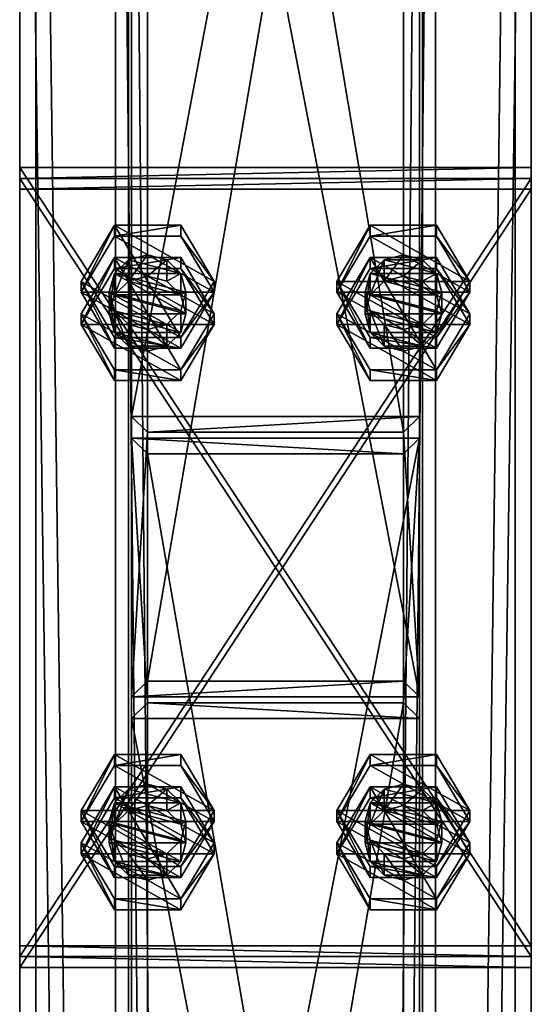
# Model space of a CAD drawing. Header units: millimetres. Extents: x -333 to 67333, y -930 to 39730.
# Tile 614 of 1056: x 5420 to 5580, y 18720 to 19028. Entities that reach past the tile are written whole.
import ezdxf

# ---------------------------------------------------------------- set-up
doc = ezdxf.new("R2010")
doc.units = ezdxf.units.MM
for name, color, linetype in [('4', 7, 'Continuous'), ('5', 7, 'Continuous'), ('6', 7, 'Continuous'), ('95', 7, 'Continuous'), ('99', 7, 'Continuous')]:
    doc.layers.add(name, color=color, linetype=linetype)

msp = doc.modelspace()

# ---------------------------------------------------------------- meshes
at = {"layer": '4', "color": 171}
mesh = msp.add_polyface(dxfattribs=at)
corners = [(5545, 19380.12, 7183.52), (5455, 19380.12, 7183.52), (5455, 18903.55, 5118.7), (5545, 18903.55, 5118.7), (5545, 19282.99, 7162.88), (5545, 18815.86, 5138.94), (5455, 19282.99, 7162.88), (5455, 18815.86, 5138.94), (5460, 18898.68, 5119.82), (5540, 18898.68, 5119.82), (5540, 18820.73, 5137.81), (5460, 18820.73, 5137.81), (5460, 19374.72, 7182.37), (5540, 19374.72, 7182.37), (5460, 19288.38, 7164.02), (5540, 19288.38, 7164.02)]
mesh.append_faces([[corners[k] for k in face] for face in [(0, 2, 3, 3), (4, 3, 5, 5), (6, 5, 7, 7), (1, 7, 2, 2), (12, 9, 8, 8), (14, 8, 11, 11), (15, 11, 10, 10), (13, 10, 9, 9)]], dxfattribs={"vtx0": -1, "color": 171})
mesh.append_faces([[corners[k] for k in face] for face in [(2, 8, 3, 3), (8, 7, 11, 11), (11, 7, 10, 10), (3, 9, 5, 5), (9, 3, 8, 8), (5, 10, 7, 7), (1, 12, 6, 6), (12, 0, 13, 13), (13, 0, 15, 15), (6, 14, 4, 4), (14, 6, 12, 12), (4, 15, 0, 0)]], dxfattribs={"vtx0": -1, "vtx1": -1, "color": 171})
mesh.append_faces([[corners[k] for k in face] for face in [(8, 2, 7, 7), (5, 9, 10, 10), (12, 1, 0, 0), (4, 14, 15, 15)]], dxfattribs={"vtx0": -1, "vtx2": -1, "vtx3": -1, "color": 171})
mesh.append_faces([[corners[k] for k in face] for face in [(0, 1, 2, 2), (4, 0, 3, 3), (6, 4, 5, 5), (1, 6, 7, 7), (12, 13, 9, 9), (14, 12, 8, 8), (15, 14, 11, 11), (13, 15, 10, 10)]], dxfattribs={"vtx2": -1, "vtx3": -1, "color": 171})
mesh = msp.add_polyface(dxfattribs=at)
corners = [(5460, 18891.94, 5090.59), (5540, 18891.94, 5090.59), (5540, 18427.89, 3080), (5460, 18427.89, 3080), (5540, 18813.99, 5108.58), (5540, 18345.79, 3080), (5460, 18813.99, 5108.58), (5460, 18345.79, 3080), (5455, 18896.81, 5089.46), (5455, 18809.11, 5109.7), (5455, 18340.66, 3080), (5455, 18433.02, 3080), (5545, 18809.11, 5109.7), (5545, 18340.66, 3080), (5545, 18896.81, 5089.46), (5545, 18433.02, 3080)]
mesh.append_faces([[corners[k] for k in face] for face in [(0, 2, 3, 3), (1, 5, 2, 2), (4, 7, 5, 5), (6, 3, 7, 7), (8, 10, 11, 11), (9, 13, 10, 10), (12, 15, 13, 13), (14, 11, 15, 15)]], dxfattribs={"vtx0": -1, "color": 171})
mesh.append_faces([[corners[k] for k in face] for face in [(9, 6, 12, 12), (6, 8, 0, 0), (0, 8, 1, 1), (12, 4, 14, 14), (4, 12, 6, 6), (14, 1, 8, 8), (11, 3, 15, 15), (3, 10, 7, 7), (7, 10, 5, 5), (15, 2, 13, 13), (2, 15, 3, 3), (13, 5, 10, 10)]], dxfattribs={"vtx0": -1, "vtx1": -1, "color": 171})
mesh.append_faces([[corners[k] for k in face] for face in [(6, 9, 8, 8), (14, 4, 1, 1), (3, 11, 10, 10), (13, 2, 5, 5)]], dxfattribs={"vtx0": -1, "vtx2": -1, "vtx3": -1, "color": 171})
mesh.append_faces([[corners[k] for k in face] for face in [(0, 1, 2, 2), (1, 4, 5, 5), (4, 6, 7, 7), (6, 0, 3, 3), (8, 9, 10, 10), (9, 12, 13, 13), (12, 14, 15, 15), (14, 8, 11, 11)]], dxfattribs={"vtx2": -1, "vtx3": -1, "color": 171})
at = {"layer": '5', "color": 131}
mesh = msp.add_polyface(dxfattribs=at)
corners = [(5546, 9415, 2984), (5454, 9415, 2984), (5454, 19384.97, 2984), (5546, 19384.97, 2984), (5454, 9415, 3076), (5454, 19384.97, 3076), (5546, 9415, 3076), (5546, 19384.97, 3076), (5550, 9415, 2980), (5550, 9415, 3080), (5550, 19384.97, 3080), (5550, 19384.97, 2980), (5450, 9415, 3080), (5450, 19384.97, 3080), (5450, 9415, 2980), (5450, 19384.97, 2980)]
mesh.append_faces([[corners[k] for k in face] for face in [(0, 2, 3, 3), (1, 5, 2, 2), (4, 7, 5, 5), (6, 3, 7, 7), (8, 10, 11, 11), (9, 13, 10, 10), (12, 15, 13, 13), (14, 11, 15, 15)]], dxfattribs={"vtx0": -1, "color": 131})
mesh.append_faces([[corners[k] for k in face] for face in [(9, 6, 12, 12), (6, 8, 0, 0), (0, 8, 1, 1), (12, 4, 14, 14), (4, 12, 6, 6), (14, 1, 8, 8), (11, 3, 15, 15), (3, 10, 7, 7), (7, 10, 5, 5), (15, 2, 13, 13), (2, 15, 3, 3), (13, 5, 10, 10)]], dxfattribs={"vtx0": -1, "vtx1": -1, "color": 131})
mesh.append_faces([[corners[k] for k in face] for face in [(6, 9, 8, 8), (14, 4, 1, 1), (3, 11, 10, 10), (13, 2, 5, 5)]], dxfattribs={"vtx0": -1, "vtx2": -1, "vtx3": -1, "color": 131})
mesh.append_faces([[corners[k] for k in face] for face in [(0, 1, 2, 2), (1, 4, 5, 5), (4, 6, 7, 7), (6, 0, 3, 3), (8, 9, 10, 10), (9, 12, 13, 13), (12, 14, 15, 15), (14, 8, 11, 11)]], dxfattribs={"vtx2": -1, "vtx3": -1, "color": 131})
at = {"layer": '6', "color": 2}
mesh = msp.add_polyface(dxfattribs=at)
corners = [(5580, 19380.14, 7183.53), (5420, 19380.14, 7183.53), (5420, 7954.94, 4755.1), (5580, 7954.94, 4755.1), (5580, 19380.14, 7347.1), (5580, 7921.68, 4911.61), (5420, 19380.14, 7347.1), (5420, 7921.68, 4911.61), (5425, 7953.9, 4759.99), (5575, 7953.9, 4759.99), (5575, 7922.72, 4906.72), (5425, 7922.72, 4906.72), (5575, 19380.14, 7188.64), (5575, 19380.14, 7341.99), (5425, 19380.14, 7188.64), (5425, 19380.14, 7341.99)]
mesh.append_faces([[corners[k] for k in face] for face in [(0, 2, 3, 3), (4, 3, 5, 5), (6, 5, 7, 7), (1, 7, 2, 2), (12, 10, 9, 9), (14, 9, 8, 8), (15, 8, 11, 11), (13, 11, 10, 10)]], dxfattribs={"vtx0": -1, "color": 2})
mesh.append_faces([[corners[k] for k in face] for face in [(2, 8, 3, 3), (8, 7, 11, 11), (11, 7, 10, 10), (3, 9, 5, 5), (9, 3, 8, 8), (5, 10, 7, 7), (0, 12, 1, 1), (12, 4, 13, 13), (13, 4, 15, 15), (1, 14, 6, 6), (14, 1, 12, 12), (6, 15, 4, 4)]], dxfattribs={"vtx0": -1, "vtx1": -1, "color": 2})
mesh.append_faces([[corners[k] for k in face] for face in [(8, 2, 7, 7), (5, 9, 10, 10), (12, 0, 4, 4), (6, 14, 15, 15)]], dxfattribs={"vtx0": -1, "vtx2": -1, "vtx3": -1, "color": 2})
mesh.append_faces([[corners[k] for k in face] for face in [(0, 1, 2, 2), (4, 0, 3, 3), (6, 4, 5, 5), (1, 6, 7, 7), (12, 13, 10, 10), (14, 12, 9, 9), (15, 14, 8, 8), (13, 15, 11, 11)]], dxfattribs={"vtx2": -1, "vtx3": -1, "color": 2})
at = {"layer": '95', "color": 7}
mesh = msp.add_polyface(dxfattribs=at)
corners = [(5448, 18935.78, 5080.47), (5449.61, 18941.63, 5079.12), (5449.61, 18948.38, 5108.35), (5448, 18942.53, 5109.7), (5454, 18945.91, 5078.13), (5454, 18952.66, 5107.36), (5460, 18947.48, 5077.77), (5460, 18954.22, 5107), (5466, 18945.91, 5078.13), (5466, 18952.66, 5107.36), (5470.39, 18941.63, 5079.12), (5470.39, 18948.38, 5108.35), (5472, 18935.78, 5080.47), (5472, 18942.53, 5109.7), (5470.39, 18936.68, 5111.05), (5439.22, 18942.53, 5109.7), (5449.61, 18960.07, 5105.65), (5449.61, 18963.44, 5120.27), (5439.22, 18945.9, 5124.32), (5470.39, 18960.07, 5105.65), (5470.39, 18963.44, 5120.27), (5480.78, 18942.53, 5109.7), (5480.78, 18945.9, 5124.32), (5470.39, 18928.36, 5128.36), (5449.61, 18924.99, 5113.75), (5439.22, 18932.41, 5065.85), (5449.61, 18949.95, 5061.8), (5449.61, 18953.32, 5076.42), (5470.39, 18949.95, 5061.8), (5470.39, 18953.32, 5076.42), (5480.78, 18935.78, 5080.47), (5480.78, 18932.41, 5065.85), (5470.39, 18918.24, 5084.52), (5439.22, 18935.78, 5080.47)]
mesh.append_faces([[corners[k] for k in face] for face in [(0, 2, 3, 3), (1, 5, 2, 2), (4, 7, 5, 5), (6, 9, 7, 7), (8, 11, 9, 9), (10, 13, 11, 11), (12, 14, 13, 13), (6, 10, 8, 8), (11, 7, 9, 9), (15, 17, 18, 18), (16, 20, 17, 17), (19, 22, 20, 20), (21, 23, 22, 22), (16, 21, 19, 19), (22, 17, 20, 20), (26, 29, 27, 27), (28, 30, 29, 29), (26, 31, 28, 28), (30, 27, 29, 29)]], dxfattribs={"vtx0": -1, "color": 7})
mesh.append_faces([[corners[k] for k in face] for face in [(14, 2, 13, 13), (13, 2, 11, 11), (23, 17, 22, 22)]], dxfattribs={"vtx0": -1, "vtx1": -1, "color": 7})
mesh.append_faces([[corners[k] for k in face] for face in [(10, 6, 4, 4), (10, 4, 1, 1), (14, 3, 2, 2), (11, 2, 5, 5), (11, 5, 7, 7), (21, 16, 15, 15), (23, 18, 17, 17), (32, 33, 27, 27)]], dxfattribs={"vtx0": -1, "vtx2": -1, "vtx3": -1, "color": 7})
mesh.append_faces([[corners[k] for k in face] for face in [(0, 1, 2, 2), (1, 4, 5, 5), (4, 6, 7, 7), (6, 8, 9, 9), (8, 10, 11, 11), (10, 12, 13, 13), (15, 16, 17, 17), (16, 19, 20, 20), (19, 21, 22, 22), (24, 15, 18, 18), (25, 26, 27, 27), (26, 28, 29, 29)]], dxfattribs={"vtx2": -1, "vtx3": -1, "color": 7})
mesh = msp.add_polyface(dxfattribs=at)
corners = [(5528, 18935.78, 5080.47), (5529.61, 18941.63, 5079.12), (5529.61, 18948.38, 5108.35), (5528, 18942.53, 5109.7), (5534, 18945.91, 5078.13), (5534, 18952.66, 5107.36), (5540, 18947.48, 5077.77), (5540, 18954.22, 5107), (5546, 18945.91, 5078.13), (5546, 18952.66, 5107.36), (5550.39, 18941.63, 5079.12), (5550.39, 18948.38, 5108.35), (5552, 18935.78, 5080.47), (5552, 18942.53, 5109.7), (5550.39, 18936.68, 5111.05), (5519.22, 18942.53, 5109.7), (5529.61, 18960.07, 5105.65), (5529.61, 18963.44, 5120.27), (5519.22, 18945.9, 5124.32), (5550.39, 18960.07, 5105.65), (5550.39, 18963.44, 5120.27), (5560.78, 18942.53, 5109.7), (5560.78, 18945.9, 5124.32), (5550.39, 18928.36, 5128.36), (5529.61, 18924.99, 5113.75), (5519.22, 18932.41, 5065.85), (5529.61, 18949.95, 5061.8), (5529.61, 18953.32, 5076.42), (5550.39, 18949.95, 5061.8), (5550.39, 18953.32, 5076.42), (5560.78, 18935.78, 5080.47), (5560.78, 18932.41, 5065.85), (5550.39, 18918.24, 5084.52), (5519.22, 18935.78, 5080.47)]
mesh.append_faces([[corners[k] for k in face] for face in [(0, 2, 3, 3), (1, 5, 2, 2), (4, 7, 5, 5), (6, 9, 7, 7), (8, 11, 9, 9), (10, 13, 11, 11), (12, 14, 13, 13), (4, 8, 6, 6), (9, 5, 7, 7), (15, 17, 18, 18), (16, 20, 17, 17), (19, 22, 20, 20), (21, 23, 22, 22), (16, 21, 19, 19), (22, 17, 20, 20), (26, 29, 27, 27), (28, 30, 29, 29), (26, 31, 28, 28), (30, 27, 29, 29)]], dxfattribs={"vtx0": -1, "color": 7})
mesh.append_faces([[corners[k] for k in face] for face in [(8, 4, 10, 10), (14, 3, 13, 13), (13, 2, 11, 11), (11, 5, 9, 9), (23, 18, 22, 22)]], dxfattribs={"vtx0": -1, "vtx1": -1, "color": 7})
mesh.append_faces([[corners[k] for k in face] for face in [(10, 4, 1, 1), (13, 3, 2, 2), (11, 2, 5, 5), (21, 16, 15, 15), (22, 18, 17, 17), (32, 33, 27, 27)]], dxfattribs={"vtx0": -1, "vtx2": -1, "vtx3": -1, "color": 7})
mesh.append_faces([[corners[k] for k in face] for face in [(0, 1, 2, 2), (1, 4, 5, 5), (4, 6, 7, 7), (6, 8, 9, 9), (8, 10, 11, 11), (10, 12, 13, 13), (15, 16, 17, 17), (16, 19, 20, 20), (19, 21, 22, 22), (24, 15, 18, 18), (25, 26, 27, 27), (26, 28, 29, 29)]], dxfattribs={"vtx2": -1, "vtx3": -1, "color": 7})
mesh = msp.add_polyface(dxfattribs=at)
corners = [(5472, 18935.78, 5080.47), (5470.39, 18929.94, 5081.82), (5470.39, 18936.68, 5111.05), (5466, 18925.66, 5082.81), (5466, 18932.4, 5112.04), (5460, 18924.09, 5083.17), (5460, 18930.84, 5112.4), (5454, 18925.66, 5082.81), (5454, 18932.4, 5112.04), (5449.61, 18929.94, 5081.82), (5449.61, 18936.68, 5111.05), (5448, 18935.78, 5080.47), (5448, 18942.53, 5109.7), (5470.39, 18941.63, 5079.12), (5449.61, 18941.63, 5079.12), (5480.78, 18942.53, 5109.7), (5470.39, 18924.99, 5113.75), (5470.39, 18928.36, 5128.36), (5449.61, 18924.99, 5113.75), (5449.61, 18928.36, 5128.36), (5439.22, 18945.9, 5124.32), (5439.22, 18942.53, 5109.7), (5439.22, 18932.41, 5065.85), (5449.61, 18953.32, 5076.42), (5439.22, 18935.78, 5080.47), (5470.39, 18949.95, 5061.8), (5480.78, 18932.41, 5065.85), (5480.78, 18935.78, 5080.47), (5470.39, 18914.87, 5069.9), (5470.39, 18918.24, 5084.52), (5449.61, 18914.87, 5069.9), (5449.61, 18918.24, 5084.52), (5449.61, 18949.95, 5061.8)]
mesh.append_faces([[corners[k] for k in face] for face in [(1, 4, 2, 2), (3, 6, 4, 4), (5, 8, 6, 6), (7, 10, 8, 8), (9, 12, 10, 10), (3, 7, 5, 5), (10, 6, 8, 8), (16, 19, 17, 17), (18, 20, 19, 19), (16, 21, 18, 18), (20, 17, 19, 19), (22, 23, 24, 24), (26, 29, 27, 27), (28, 31, 29, 29), (30, 24, 31, 31), (28, 22, 30, 30), (24, 29, 31, 31)]], dxfattribs={"vtx0": -1, "color": 7})
mesh.append_faces([[corners[k] for k in face] for face in [(13, 14, 0, 0), (0, 11, 1, 1), (1, 9, 3, 3), (6, 10, 4, 4), (4, 12, 2, 2), (15, 21, 16, 16), (26, 22, 28, 28), (29, 23, 27, 27)]], dxfattribs={"vtx0": -1, "vtx1": -1, "color": 7})
mesh.append_faces([[corners[k] for k in face] for face in [(0, 14, 11, 11), (1, 11, 9, 9), (3, 9, 7, 7), (4, 10, 12, 12), (26, 32, 22, 22)]], dxfattribs={"vtx0": -1, "vtx2": -1, "vtx3": -1, "color": 7})
mesh.append_faces([[corners[k] for k in face] for face in [(0, 1, 2, 2), (1, 3, 4, 4), (3, 5, 6, 6), (5, 7, 8, 8), (7, 9, 10, 10), (9, 11, 12, 12), (15, 16, 17, 17), (16, 18, 19, 19), (25, 26, 27, 27), (26, 28, 29, 29), (28, 30, 31, 31), (30, 22, 24, 24)]], dxfattribs={"vtx2": -1, "vtx3": -1, "color": 7})
mesh = msp.add_polyface(dxfattribs=at)
corners = [(5552, 18935.78, 5080.47), (5550.39, 18929.94, 5081.82), (5550.39, 18936.68, 5111.05), (5546, 18925.66, 5082.81), (5546, 18932.4, 5112.04), (5540, 18924.09, 5083.17), (5540, 18930.84, 5112.4), (5534, 18925.66, 5082.81), (5534, 18932.4, 5112.04), (5529.61, 18929.94, 5081.82), (5529.61, 18936.68, 5111.05), (5528, 18935.78, 5080.47), (5528, 18942.53, 5109.7), (5550.39, 18941.63, 5079.12), (5529.61, 18941.63, 5079.12), (5560.78, 18942.53, 5109.7), (5550.39, 18924.99, 5113.75), (5550.39, 18928.36, 5128.36), (5529.61, 18924.99, 5113.75), (5529.61, 18928.36, 5128.36), (5519.22, 18945.9, 5124.32), (5519.22, 18942.53, 5109.7), (5519.22, 18932.41, 5065.85), (5529.61, 18953.32, 5076.42), (5519.22, 18935.78, 5080.47), (5550.39, 18949.95, 5061.8), (5560.78, 18932.41, 5065.85), (5560.78, 18935.78, 5080.47), (5550.39, 18914.87, 5069.9), (5550.39, 18918.24, 5084.52), (5529.61, 18914.87, 5069.9), (5529.61, 18918.24, 5084.52), (5529.61, 18949.95, 5061.8)]
mesh.append_faces([[corners[k] for k in face] for face in [(1, 4, 2, 2), (3, 6, 4, 4), (5, 8, 6, 6), (7, 10, 8, 8), (9, 12, 10, 10), (3, 7, 5, 5), (10, 6, 8, 8), (16, 19, 17, 17), (18, 20, 19, 19), (16, 21, 18, 18), (20, 17, 19, 19), (22, 23, 24, 24), (26, 29, 27, 27), (28, 31, 29, 29), (30, 24, 31, 31), (28, 22, 30, 30), (24, 29, 31, 31)]], dxfattribs={"vtx0": -1, "color": 7})
mesh.append_faces([[corners[k] for k in face] for face in [(13, 14, 0, 0), (0, 11, 1, 1), (1, 9, 3, 3), (6, 10, 4, 4), (4, 12, 2, 2), (15, 21, 16, 16), (26, 22, 28, 28), (29, 23, 27, 27)]], dxfattribs={"vtx0": -1, "vtx1": -1, "color": 7})
mesh.append_faces([[corners[k] for k in face] for face in [(0, 14, 11, 11), (1, 11, 9, 9), (3, 9, 7, 7), (4, 10, 12, 12), (26, 32, 22, 22)]], dxfattribs={"vtx0": -1, "vtx2": -1, "vtx3": -1, "color": 7})
mesh.append_faces([[corners[k] for k in face] for face in [(0, 1, 2, 2), (1, 3, 4, 4), (3, 5, 6, 6), (5, 7, 8, 8), (7, 9, 10, 10), (9, 11, 12, 12), (15, 16, 17, 17), (16, 18, 19, 19), (25, 26, 27, 27), (26, 28, 29, 29), (28, 30, 31, 31), (30, 22, 24, 24)]], dxfattribs={"vtx2": -1, "vtx3": -1, "color": 7})
mesh = msp.add_polyface(dxfattribs=at)
corners = [(5448, 18770.14, 5118.7), (5449.61, 18775.98, 5117.35), (5449.61, 18782.73, 5146.58), (5448, 18776.88, 5147.93), (5454, 18780.26, 5116.36), (5454, 18787.01, 5145.59), (5460, 18781.83, 5116), (5460, 18788.58, 5145.23), (5466, 18780.26, 5116.36), (5466, 18787.01, 5145.59), (5470.39, 18775.98, 5117.35), (5470.39, 18782.73, 5146.58), (5472, 18770.14, 5118.7), (5472, 18776.88, 5147.93), (5470.39, 18771.04, 5149.28), (5439.22, 18776.88, 5147.93), (5449.61, 18794.42, 5143.88), (5449.61, 18797.8, 5158.5), (5439.22, 18780.26, 5162.55), (5470.39, 18794.42, 5143.88), (5470.39, 18797.8, 5158.5), (5480.78, 18776.88, 5147.93), (5480.78, 18780.26, 5162.55), (5470.39, 18762.72, 5166.59), (5449.61, 18759.35, 5151.98), (5439.22, 18766.76, 5104.08), (5449.61, 18784.3, 5100.04), (5449.61, 18787.68, 5114.65), (5470.39, 18784.3, 5100.04), (5470.39, 18787.68, 5114.65), (5480.78, 18770.14, 5118.7), (5480.78, 18766.76, 5104.08), (5470.39, 18752.6, 5122.75), (5439.22, 18770.14, 5118.7)]
mesh.append_faces([[corners[k] for k in face] for face in [(0, 2, 3, 3), (1, 5, 2, 2), (4, 7, 5, 5), (6, 9, 7, 7), (8, 11, 9, 9), (10, 13, 11, 11), (4, 8, 6, 6), (11, 7, 9, 9), (15, 17, 18, 18), (16, 20, 17, 17), (19, 22, 20, 20), (21, 23, 22, 22), (16, 21, 19, 19), (22, 17, 20, 20), (26, 29, 27, 27), (28, 30, 29, 29), (26, 31, 28, 28), (30, 27, 29, 29)]], dxfattribs={"vtx0": -1, "color": 7})
mesh.append_faces([[corners[k] for k in face] for face in [(8, 4, 10, 10), (10, 4, 12, 12), (14, 2, 13, 13), (13, 2, 11, 11), (23, 18, 22, 22)]], dxfattribs={"vtx0": -1, "vtx1": -1, "color": 7})
mesh.append_faces([[corners[k] for k in face] for face in [(12, 4, 1, 1), (14, 3, 2, 2), (11, 2, 5, 5), (11, 5, 7, 7), (21, 16, 15, 15), (22, 18, 17, 17), (32, 33, 27, 27)]], dxfattribs={"vtx0": -1, "vtx2": -1, "vtx3": -1, "color": 7})
mesh.append_faces([[corners[k] for k in face] for face in [(0, 1, 2, 2), (1, 4, 5, 5), (4, 6, 7, 7), (6, 8, 9, 9), (8, 10, 11, 11), (10, 12, 13, 13), (15, 16, 17, 17), (16, 19, 20, 20), (19, 21, 22, 22), (24, 15, 18, 18), (25, 26, 27, 27), (26, 28, 29, 29)]], dxfattribs={"vtx2": -1, "vtx3": -1, "color": 7})
mesh = msp.add_polyface(dxfattribs=at)
corners = [(5528, 18770.14, 5118.7), (5529.61, 18775.98, 5117.35), (5529.61, 18782.73, 5146.58), (5528, 18776.88, 5147.93), (5534, 18780.26, 5116.36), (5534, 18787.01, 5145.59), (5540, 18781.83, 5116), (5540, 18788.58, 5145.23), (5546, 18780.26, 5116.36), (5546, 18787.01, 5145.59), (5550.39, 18775.98, 5117.35), (5550.39, 18782.73, 5146.58), (5552, 18770.14, 5118.7), (5552, 18776.88, 5147.93), (5550.39, 18771.04, 5149.28), (5519.22, 18776.88, 5147.93), (5529.61, 18794.42, 5143.88), (5529.61, 18797.8, 5158.5), (5519.22, 18780.26, 5162.55), (5550.39, 18794.42, 5143.88), (5550.39, 18797.8, 5158.5), (5560.78, 18776.88, 5147.93), (5560.78, 18780.26, 5162.55), (5550.39, 18762.72, 5166.59), (5529.61, 18759.35, 5151.98), (5519.22, 18766.76, 5104.08), (5529.61, 18784.3, 5100.04), (5529.61, 18787.68, 5114.65), (5550.39, 18784.3, 5100.04), (5550.39, 18787.68, 5114.65), (5560.78, 18770.14, 5118.7), (5560.78, 18766.76, 5104.08), (5550.39, 18752.6, 5122.75), (5519.22, 18770.14, 5118.7)]
mesh.append_faces([[corners[k] for k in face] for face in [(0, 2, 3, 3), (1, 5, 2, 2), (4, 7, 5, 5), (6, 9, 7, 7), (8, 11, 9, 9), (10, 13, 11, 11), (12, 14, 13, 13), (4, 8, 6, 6), (11, 7, 9, 9), (15, 17, 18, 18), (16, 20, 17, 17), (19, 22, 20, 20), (21, 23, 22, 22), (16, 21, 19, 19), (22, 17, 20, 20), (26, 29, 27, 27), (28, 30, 29, 29), (26, 31, 28, 28), (30, 27, 29, 29)]], dxfattribs={"vtx0": -1, "color": 7})
mesh.append_faces([[corners[k] for k in face] for face in [(8, 4, 10, 10), (14, 2, 13, 13), (13, 2, 11, 11), (23, 18, 22, 22)]], dxfattribs={"vtx0": -1, "vtx1": -1, "color": 7})
mesh.append_faces([[corners[k] for k in face] for face in [(10, 4, 1, 1), (14, 3, 2, 2), (11, 2, 5, 5), (11, 5, 7, 7), (21, 16, 15, 15), (22, 18, 17, 17), (32, 33, 27, 27)]], dxfattribs={"vtx0": -1, "vtx2": -1, "vtx3": -1, "color": 7})
mesh.append_faces([[corners[k] for k in face] for face in [(0, 1, 2, 2), (1, 4, 5, 5), (4, 6, 7, 7), (6, 8, 9, 9), (8, 10, 11, 11), (10, 12, 13, 13), (15, 16, 17, 17), (16, 19, 20, 20), (19, 21, 22, 22), (24, 15, 18, 18), (25, 26, 27, 27), (26, 28, 29, 29)]], dxfattribs={"vtx2": -1, "vtx3": -1, "color": 7})
mesh = msp.add_polyface(dxfattribs=at)
corners = [(5472, 18770.14, 5118.7), (5470.39, 18764.29, 5120.05), (5470.39, 18771.04, 5149.28), (5472, 18776.88, 5147.93), (5466, 18760.01, 5121.04), (5466, 18766.76, 5150.27), (5460, 18758.45, 5121.4), (5460, 18765.19, 5150.63), (5454, 18760.01, 5121.04), (5454, 18766.76, 5150.27), (5449.61, 18764.29, 5120.05), (5449.61, 18771.04, 5149.28), (5448, 18770.14, 5118.7), (5448, 18776.88, 5147.93), (5449.61, 18775.98, 5117.35), (5480.78, 18776.88, 5147.93), (5470.39, 18759.35, 5151.98), (5470.39, 18762.72, 5166.59), (5449.61, 18759.35, 5151.98), (5449.61, 18762.72, 5166.59), (5439.22, 18780.26, 5162.55), (5439.22, 18776.88, 5147.93), (5439.22, 18766.76, 5104.08), (5449.61, 18787.68, 5114.65), (5439.22, 18770.14, 5118.7), (5470.39, 18784.3, 5100.04), (5480.78, 18766.76, 5104.08), (5480.78, 18770.14, 5118.7), (5470.39, 18749.23, 5108.13), (5470.39, 18752.6, 5122.75), (5449.61, 18749.23, 5108.13), (5449.61, 18752.6, 5122.75), (5449.61, 18784.3, 5100.04)]
mesh.append_faces([[corners[k] for k in face] for face in [(0, 2, 3, 3), (1, 5, 2, 2), (4, 7, 5, 5), (6, 9, 7, 7), (8, 11, 9, 9), (10, 13, 11, 11), (4, 8, 6, 6), (9, 5, 7, 7), (16, 19, 17, 17), (18, 20, 19, 19), (16, 21, 18, 18), (20, 17, 19, 19), (22, 23, 24, 24), (26, 29, 27, 27), (28, 31, 29, 29), (30, 24, 31, 31), (28, 22, 30, 30), (24, 29, 31, 31)]], dxfattribs={"vtx0": -1, "color": 7})
mesh.append_faces([[corners[k] for k in face] for face in [(0, 12, 1, 1), (1, 10, 4, 4), (5, 13, 2, 2), (15, 21, 16, 16), (26, 22, 28, 28), (29, 23, 27, 27)]], dxfattribs={"vtx0": -1, "vtx1": -1, "color": 7})
mesh.append_faces([[corners[k] for k in face] for face in [(0, 14, 12, 12), (1, 12, 10, 10), (4, 10, 8, 8), (5, 9, 11, 11), (5, 11, 13, 13), (26, 32, 22, 22)]], dxfattribs={"vtx0": -1, "vtx2": -1, "vtx3": -1, "color": 7})
mesh.append_faces([[corners[k] for k in face] for face in [(0, 1, 2, 2), (1, 4, 5, 5), (4, 6, 7, 7), (6, 8, 9, 9), (8, 10, 11, 11), (10, 12, 13, 13), (15, 16, 17, 17), (16, 18, 19, 19), (25, 26, 27, 27), (26, 28, 29, 29), (28, 30, 31, 31), (30, 22, 24, 24)]], dxfattribs={"vtx2": -1, "vtx3": -1, "color": 7})
mesh = msp.add_polyface(dxfattribs=at)
corners = [(5552, 18770.14, 5118.7), (5550.39, 18764.29, 5120.05), (5550.39, 18771.04, 5149.28), (5546, 18760.01, 5121.04), (5546, 18766.76, 5150.27), (5540, 18758.45, 5121.4), (5540, 18765.19, 5150.63), (5534, 18760.01, 5121.04), (5534, 18766.76, 5150.27), (5529.61, 18764.29, 5120.05), (5529.61, 18771.04, 5149.28), (5528, 18770.14, 5118.7), (5528, 18776.88, 5147.93), (5550.39, 18775.98, 5117.35), (5529.61, 18775.98, 5117.35), (5560.78, 18776.88, 5147.93), (5550.39, 18759.35, 5151.98), (5550.39, 18762.72, 5166.59), (5529.61, 18759.35, 5151.98), (5529.61, 18762.72, 5166.59), (5519.22, 18780.26, 5162.55), (5519.22, 18776.88, 5147.93), (5519.22, 18766.76, 5104.08), (5529.61, 18787.68, 5114.65), (5519.22, 18770.14, 5118.7), (5550.39, 18784.3, 5100.04), (5560.78, 18766.76, 5104.08), (5560.78, 18770.14, 5118.7), (5550.39, 18749.23, 5108.13), (5550.39, 18752.6, 5122.75), (5529.61, 18749.23, 5108.13), (5529.61, 18752.6, 5122.75), (5529.61, 18784.3, 5100.04)]
mesh.append_faces([[corners[k] for k in face] for face in [(1, 4, 2, 2), (3, 6, 4, 4), (5, 8, 6, 6), (7, 10, 8, 8), (9, 12, 10, 10), (3, 7, 5, 5), (8, 4, 6, 6), (16, 19, 17, 17), (18, 20, 19, 19), (16, 21, 18, 18), (20, 17, 19, 19), (22, 23, 24, 24), (26, 29, 27, 27), (28, 31, 29, 29), (30, 24, 31, 31), (28, 22, 30, 30), (24, 29, 31, 31)]], dxfattribs={"vtx0": -1, "color": 7})
mesh.append_faces([[corners[k] for k in face] for face in [(13, 14, 0, 0), (0, 11, 1, 1), (1, 9, 3, 3), (4, 12, 2, 2), (15, 21, 16, 16), (26, 22, 28, 28), (29, 23, 27, 27)]], dxfattribs={"vtx0": -1, "vtx1": -1, "color": 7})
mesh.append_faces([[corners[k] for k in face] for face in [(0, 14, 11, 11), (1, 11, 9, 9), (3, 9, 7, 7), (4, 8, 10, 10), (4, 10, 12, 12), (26, 32, 22, 22)]], dxfattribs={"vtx0": -1, "vtx2": -1, "vtx3": -1, "color": 7})
mesh.append_faces([[corners[k] for k in face] for face in [(0, 1, 2, 2), (1, 3, 4, 4), (3, 5, 6, 6), (5, 7, 8, 8), (7, 9, 10, 10), (9, 11, 12, 12), (15, 16, 17, 17), (16, 18, 19, 19), (25, 26, 27, 27), (26, 28, 29, 29), (28, 30, 31, 31), (30, 22, 24, 24)]], dxfattribs={"vtx2": -1, "vtx3": -1, "color": 7})
at = {"layer": '99', "color": 7}
mesh = msp.add_polyface(dxfattribs=at)
corners = [(5580, 18737.91, 5156.93), (5420, 18737.91, 5156.93), (5420, 18981.51, 5100.7), (5580, 18981.51, 5100.7), (5420, 18734.54, 5142.31), (5420, 18978.13, 5086.09), (5580, 18734.54, 5142.31), (5580, 18978.13, 5086.09)]
mesh.append_faces([[corners[k] for k in face] for face in [(0, 2, 3, 3), (1, 5, 2, 2), (4, 7, 5, 5), (6, 3, 7, 7), (1, 6, 4, 4), (3, 5, 7, 7)]], dxfattribs={"vtx0": -1, "color": 7})
mesh.append_faces([[corners[k] for k in face] for face in [(0, 1, 2, 2), (1, 4, 5, 5), (4, 6, 7, 7), (6, 0, 3, 3), (1, 0, 6, 6), (3, 2, 5, 5)]], dxfattribs={"vtx2": -1, "vtx3": -1, "color": 7})
mesh = msp.add_polyface(dxfattribs=at)
corners = [(5580, 18734.54, 5142.31), (5420, 18734.54, 5142.31), (5420, 18978.13, 5086.09), (5580, 18978.13, 5086.09), (5420, 18731.16, 5127.69), (5420, 18974.76, 5071.47), (5580, 18731.16, 5127.69), (5580, 18974.76, 5071.47)]
mesh.append_faces([[corners[k] for k in face] for face in [(0, 2, 3, 3), (1, 5, 2, 2), (4, 7, 5, 5), (6, 3, 7, 7), (1, 6, 4, 4), (3, 5, 7, 7)]], dxfattribs={"vtx0": -1, "color": 7})
mesh.append_faces([[corners[k] for k in face] for face in [(0, 1, 2, 2), (1, 4, 5, 5), (4, 6, 7, 7), (6, 0, 3, 3), (1, 0, 6, 6), (3, 2, 5, 5)]], dxfattribs={"vtx2": -1, "vtx3": -1, "color": 7})

doc.saveas('drawing.dxf')
